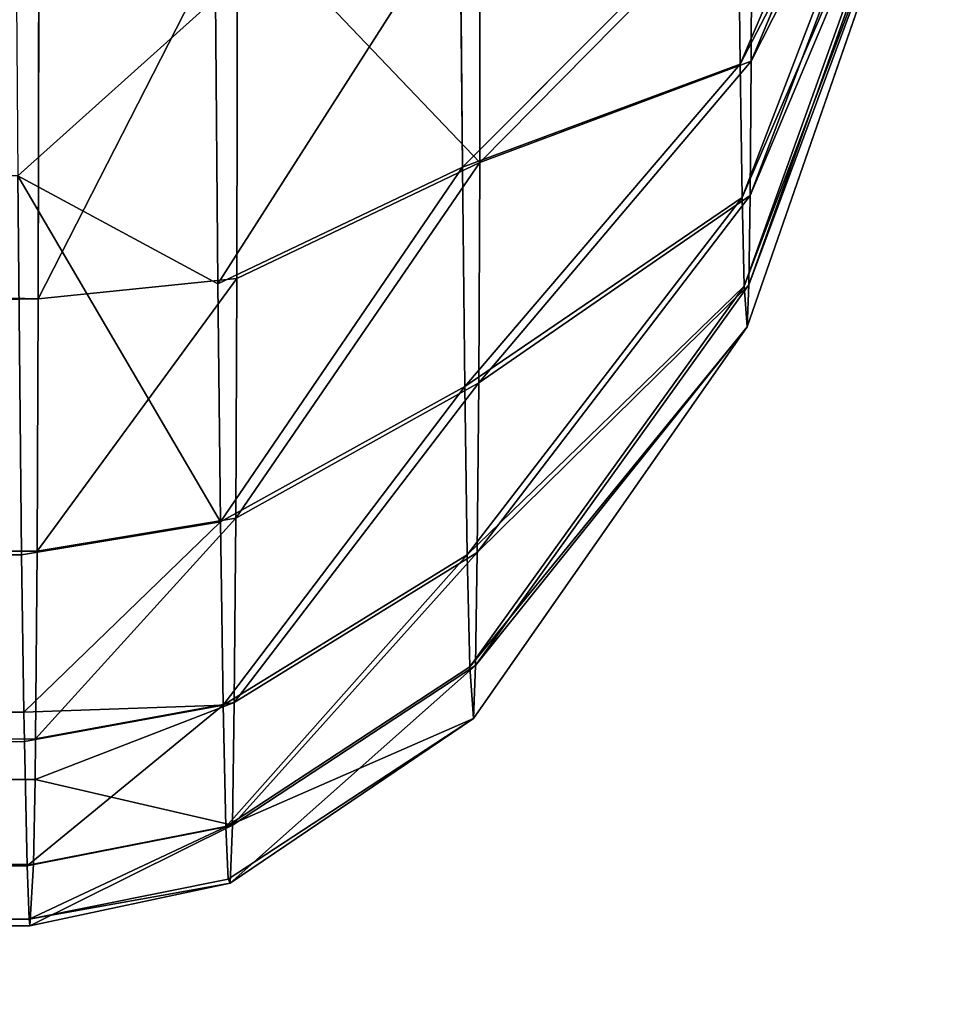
# Model space of a CAD drawing. Extents: x 0 to 230, y 0 to 588.
# Tile 253 of 383: x 137.99 to 139.82, y 206.11 to 208.05. Entities that reach past the tile are written whole.
import ezdxf

# ---------------------------------------------------------------- set-up
doc = ezdxf.new("R2010")
doc.units = 0
doc.header["$LTSCALE"] = 25.4
doc.layers.get('0').update_dxf_attribs({"color": 13, "linetype": 'CONTINUOUS'})

# ---------------------------------------------------------------- blocks, each defined once
blk = doc.blocks.new('VIPER-I-6512-6513_STL_3')
at = {"color": 250}
for p, q in [((12.1328, 217.6853, 634.9219), (11.735, 216.7561, 635.5642)), ((12.1328, 217.6853, 634.9219), (11.735, 216.7561, 635.5642)), ((11.7568, 216.7617, 632.214), (12.1461, 217.6887, 632.8644)), ((11.7568, 216.7617, 632.214), (12.1461, 217.6887, 632.8644)), ((12.1351, 217.524, 634.6379), (11.7389, 216.4935, 635.1018)), ((12.1351, 217.524, 634.6379), (11.7389, 216.4935, 635.1018)), ((12.1448, 217.5263, 633.1482), (11.7546, 216.4972, 632.676)), ((12.1448, 217.5263, 633.1482), (11.7546, 216.4972, 632.676)), ((-29.4707, 217.4523, 629.8398), (10.3523, 216.2935, 630.9487)), ((-29.4707, 217.4523, 629.8398), (10.3523, 216.2935, 630.9487)), ((12.1375, 217.4168, 634.3295), (11.7427, 216.3189, 634.5997)), ((12.1375, 217.4168, 634.3295), (11.7427, 216.3189, 634.5997)), ((12.1432, 217.4182, 633.4564), (11.7519, 216.3212, 633.1778)), ((12.1432, 217.4182, 633.4564), (11.7519, 216.3212, 633.1778)), ((11.7488, 216.2384, 633.7032), (12.1412, 217.3674, 633.779)), ((11.7488, 216.2384, 633.7032), (12.1412, 217.3674, 633.779)), ((-29.9753, 217.234, 629.9341), (10.3523, 216.2935, 630.9487)), ((-29.9753, 217.234, 629.9341), (10.3523, 216.2935, 630.9487)), ((11.2232, 217.2324, 630.7318), (11.222, 216.5625, 631.2548)), ((11.2232, 217.2324, 630.7318), (11.222, 216.5625, 631.2548)), ((10.3523, 216.2935, 630.9487), (-30.5226, 217.157, 629.968)), ((10.3523, 216.2935, 630.9487), (-30.5226, 217.157, 629.968)), ((11.7313, 217.0975, 635.9711), (11.1878, 216.5527, 636.5146)), ((11.7313, 217.0975, 635.9711), (11.1878, 216.5527, 636.5146)), ((11.222, 216.5625, 631.2548), (11.7583, 217.1052, 631.8073)), ((11.222, 216.5625, 631.2548), (11.7583, 217.1052, 631.8073)), ((11.735, 216.7561, 635.5642), (11.7313, 217.0975, 635.9711)), ((11.735, 216.7561, 635.5642), (11.7313, 217.0975, 635.9711)), ((11.7568, 216.7617, 632.214), (11.7583, 217.1052, 631.8073)), ((11.7568, 216.7617, 632.214), (11.7583, 217.1052, 631.8073)), ((10.7449, 217.0626, 630.4528), (10.3523, 216.2935, 630.9487)), ((10.7449, 217.0626, 630.4528), (10.3523, 216.2935, 630.9487)), ((10.7436, 216.334, 631.0214), (10.7449, 217.0626, 630.4528)), ((10.7436, 216.334, 631.0214), (10.7449, 217.0626, 630.4528)), ((11.1878, 216.5527, 636.5146), (11.1834, 217.0699, 636.9421)), ((11.1878, 216.5527, 636.5146), (11.1834, 217.0699, 636.9421)), ((10.3536, 217.0208, 630.3839), (10.3523, 216.2935, 630.9487)), ((10.3536, 217.0208, 630.3839), (10.3523, 216.2935, 630.9487)), ((10.7016, 216.8858, 637.2056), (10.3119, 216.5362, 637.0375)), ((10.7016, 216.8858, 637.2056), (10.3119, 216.5362, 637.0375)), ((10.7064, 216.3234, 636.7408), (10.7016, 216.8858, 637.2056)), ((10.7064, 216.3234, 636.7408), (10.7016, 216.8858, 637.2056)), ((11.22, 216.1284, 631.7685), (11.7568, 216.7617, 632.214)), ((11.22, 216.1284, 631.7685), (11.7568, 216.7617, 632.214)), ((11.7568, 216.7617, 632.214), (11.7546, 216.4972, 632.676)), ((11.7568, 216.7617, 632.214), (11.7546, 216.4972, 632.676)), ((11.735, 216.7561, 635.5642), (11.1926, 216.1214, 636.0005)), ((11.735, 216.7561, 635.5642), (11.1926, 216.1214, 636.0005)), ((11.7389, 216.4935, 635.1018), (11.735, 216.7561, 635.5642)), ((11.7389, 216.4935, 635.1018), (11.735, 216.7561, 635.5642)), ((10.7064, 216.3234, 636.7408), (11.1878, 216.5527, 636.5146)), ((10.7064, 216.3234, 636.7408), (11.1878, 216.5527, 636.5146)), ((10.7436, 216.334, 631.0214), (11.222, 216.5625, 631.2548)), ((10.7436, 216.334, 631.0214), (11.222, 216.5625, 631.2548)), ((11.1926, 216.1214, 636.0005), (11.1878, 216.5527, 636.5146)), ((11.1926, 216.1214, 636.0005), (11.1878, 216.5527, 636.5146)), ((11.222, 216.5625, 631.2548), (11.22, 216.1284, 631.7685)), ((11.222, 216.5625, 631.2548), (11.22, 216.1284, 631.7685)), ((10.3196, 215.7894, 636.2237), (10.3119, 216.5362, 637.0375)), ((10.7116, 215.8545, 636.1819), (10.3119, 216.5362, 637.0375)), ((10.3196, 215.7894, 636.2237), (10.3119, 216.5362, 637.0375)), ((10.7064, 216.3234, 636.7408), (10.3119, 216.5362, 637.0375)), ((10.7116, 215.8545, 636.1819), (10.3119, 216.5362, 637.0375)), ((10.7064, 216.3234, 636.7408), (10.3119, 216.5362, 637.0375)), ((11.7389, 216.4935, 635.1018), (11.1974, 215.7897, 635.4165)), ((11.7389, 216.4935, 635.1018), (11.1974, 215.7897, 635.4165)), ((11.7546, 216.4972, 632.676), (11.2173, 215.7944, 632.3521)), ((11.7546, 216.4972, 632.676), (11.2173, 215.7944, 632.3521)), ((11.7427, 216.3189, 634.5997), (11.7389, 216.4935, 635.1018)), ((11.7427, 216.3189, 634.5997), (11.7389, 216.4935, 635.1018)), ((11.7519, 216.3212, 633.1778), (11.7546, 216.4972, 632.676)), ((11.7519, 216.3212, 633.1778), (11.7546, 216.4972, 632.676)), ((10.7436, 216.334, 631.0214), (10.3501, 215.7971, 631.5329)), ((10.7436, 216.334, 631.0214), (10.3501, 215.7971, 631.5329)), ((10.7436, 216.334, 631.0214), (10.3523, 216.2935, 630.9487)), ((10.7436, 216.334, 631.0214), (10.3523, 216.2935, 630.9487)), ((10.7116, 215.8545, 636.1819), (10.7064, 216.3234, 636.7408)), ((10.7116, 215.8545, 636.1819), (10.7064, 216.3234, 636.7408)), ((10.7436, 216.334, 631.0214), (10.7415, 215.8621, 631.5801)), ((10.7436, 216.334, 631.0214), (10.7415, 215.8621, 631.5801)), ((11.7427, 216.3189, 634.5997), (11.2023, 215.5691, 634.7822)), ((11.7427, 216.3189, 634.5997), (11.2023, 215.5691, 634.7822)), ((11.7519, 216.3212, 633.1778), (11.2139, 215.572, 632.9861)), ((11.7519, 216.3212, 633.1778), (11.2139, 215.572, 632.9861)), ((11.7488, 216.2384, 633.7032), (11.7427, 216.3189, 634.5997)), ((11.7488, 216.2384, 633.7032), (11.7427, 216.3189, 634.5997)), ((11.7488, 216.2384, 633.7032), (11.7519, 216.3212, 633.1778)), ((11.7488, 216.2384, 633.7032), (11.7519, 216.3212, 633.1778)), ((-37.6465, 216.1387, 630.6367), (10.3523, 216.2935, 630.9487)), ((-37.6465, 216.1387, 630.6367), (10.3523, 216.2935, 630.9487)), ((10.3523, 216.2935, 630.9487), (10.3501, 215.7971, 631.5329)), ((10.3523, 216.2935, 630.9487), (10.3501, 215.7971, 631.5329)), ((11.2099, 215.4675, 633.6497), (11.7488, 216.2384, 633.7032)), ((11.2099, 215.4675, 633.6497), (11.7488, 216.2384, 633.7032)), ((10.7415, 215.8621, 631.5801), (11.22, 216.1284, 631.7685)), ((10.7415, 215.8621, 631.5801), (11.22, 216.1284, 631.7685)), ((11.22, 216.1284, 631.7685), (11.2173, 215.7944, 632.3521)), ((11.22, 216.1284, 631.7685), (11.2173, 215.7944, 632.3521)), ((10.7116, 215.8545, 636.1819), (11.1926, 216.1214, 636.0005)), ((10.7116, 215.8545, 636.1819), (11.1926, 216.1214, 636.0005)), ((11.1974, 215.7897, 635.4165), (11.1926, 216.1214, 636.0005)), ((11.1974, 215.7897, 635.4165), (11.1926, 216.1214, 636.0005)), ((10.7116, 215.8545, 636.1819), (10.3196, 215.7894, 636.2237)), ((10.7116, 215.8545, 636.1819), (10.3196, 215.7894, 636.2237)), ((10.7116, 215.8545, 636.1819), (10.324, 215.48, 635.6993)), ((10.7116, 215.8545, 636.1819), (10.324, 215.48, 635.6993)), ((10.3501, 215.7971, 631.5329), (10.7415, 215.8621, 631.5801)), ((10.3501, 215.7971, 631.5329), (10.7415, 215.8621, 631.5801)), ((10.7169, 215.4938, 635.5468), (10.7116, 215.8545, 636.1819)), ((10.7169, 215.4938, 635.5468), (10.7116, 215.8545, 636.1819)), ((10.7415, 215.8621, 631.5801), (10.7385, 215.4988, 632.2147)), ((10.7415, 215.8621, 631.5801), (10.7385, 215.4988, 632.2147)), ((-37.6487, 215.6423, 631.2209), (10.3501, 215.7971, 631.5329)), ((-37.6487, 215.6423, 631.2209), (10.3501, 215.7971, 631.5329)), ((10.3501, 215.7971, 631.5329), (10.3471, 215.427, 632.1799)), ((10.3501, 215.7971, 631.5329), (10.3471, 215.427, 632.1799)), ((11.2173, 215.7944, 632.3521), (10.7385, 215.4988, 632.2147)), ((11.2173, 215.7944, 632.3521), (10.7385, 215.4988, 632.2147)), ((11.2139, 215.572, 632.9861), (11.2173, 215.7944, 632.3521)), ((11.2139, 215.572, 632.9861), (11.2173, 215.7944, 632.3521)), ((-37.6791, 215.6346, 635.9117), (10.3196, 215.7894, 636.2237)), ((-37.6791, 215.6346, 635.9117), (10.3196, 215.7894, 636.2237)), ((10.324, 215.48, 635.6993), (10.3196, 215.7894, 636.2237)), ((10.324, 215.48, 635.6993), (10.3196, 215.7894, 636.2237)), ((10.7169, 215.4938, 635.5468), (11.1974, 215.7897, 635.4165)), ((10.7169, 215.4938, 635.5468), (11.1974, 215.7897, 635.4165)), ((11.2023, 215.5691, 634.7822), (11.1974, 215.7897, 635.4165)), ((11.2023, 215.5691, 634.7822), (11.1974, 215.7897, 635.4165)), ((10.7221, 215.2539, 634.857), (11.2023, 215.5691, 634.7822)), ((10.7221, 215.2539, 634.857), (11.2023, 215.5691, 634.7822)), ((11.2139, 215.572, 632.9861), (10.7348, 215.257, 632.904)), ((11.2139, 215.572, 632.9861), (10.7348, 215.257, 632.904)), ((11.2099, 215.4675, 633.6497), (11.2023, 215.5691, 634.7822)), ((11.2099, 215.4675, 633.6497), (11.2023, 215.5691, 634.7822)), ((11.2099, 215.4675, 633.6497), (11.2139, 215.572, 632.9861)), ((11.2099, 215.4675, 633.6497), (11.2139, 215.572, 632.9861)), ((10.7169, 215.4938, 635.5468), (10.324, 215.48, 635.6993)), ((10.7169, 215.4938, 635.5468), (10.324, 215.48, 635.6993)), ((10.7169, 215.4938, 635.5468), (10.325, 215.4218, 635.5763)), ((10.7169, 215.4938, 635.5468), (10.325, 215.4218, 635.5763)), ((10.3461, 215.3472, 632.3668), (10.7385, 215.4988, 632.2147)), ((10.3461, 215.3472, 632.3668), (10.7385, 215.4988, 632.2147)), ((10.7385, 215.4988, 632.2147), (10.3471, 215.427, 632.1799)), ((10.7385, 215.4988, 632.2147), (10.3471, 215.427, 632.1799)), ((10.7221, 215.2539, 634.857), (10.7169, 215.4938, 635.5468)), ((10.7221, 215.2539, 634.857), (10.7169, 215.4938, 635.5468)), ((10.7348, 215.257, 632.904), (10.7385, 215.4988, 632.2147)), ((10.7348, 215.257, 632.904), (10.7385, 215.4988, 632.2147)), ((-37.6747, 215.3252, 635.3873), (10.324, 215.48, 635.6993)), ((-37.6747, 215.3252, 635.3873), (10.324, 215.48, 635.6993)), ((10.325, 215.4218, 635.5763), (10.324, 215.48, 635.6993)), ((10.325, 215.4218, 635.5763), (10.324, 215.48, 635.6993)), ((10.7221, 215.2539, 634.857), (11.2099, 215.4675, 633.6497)), ((10.7221, 215.2539, 634.857), (11.2099, 215.4675, 633.6497)), ((10.7264, 215.1513, 634.2455), (11.2099, 215.4675, 633.6497)), ((10.7264, 215.1513, 634.2455), (11.2099, 215.4675, 633.6497)), ((10.7305, 215.1434, 633.6256), (11.2099, 215.4675, 633.6497)), ((10.7305, 215.1434, 633.6256), (11.2099, 215.4675, 633.6497)), ((-37.6517, 215.2722, 631.8679), (10.3471, 215.427, 632.1799)), ((-37.6517, 215.2722, 631.8679), (10.3471, 215.427, 632.1799)), ((10.3471, 215.427, 632.1799), (10.3461, 215.3472, 632.3668)), ((10.3471, 215.427, 632.1799), (10.3461, 215.3472, 632.3668)), ((-37.6737, 215.267, 635.2643), (10.325, 215.4218, 635.5763)), ((-37.6737, 215.267, 635.2643), (10.325, 215.4218, 635.5763)), ((10.3304, 215.1773, 634.8732), (10.325, 215.4218, 635.5763)), ((10.3304, 215.1773, 634.8732), (10.325, 215.4218, 635.5763)), ((-37.6526, 215.1924, 632.0547), (10.3461, 215.3472, 632.3668)), ((-37.6526, 215.1924, 632.0547), (10.3461, 215.3472, 632.3668)), ((10.3461, 215.3472, 632.3668), (10.3433, 215.1803, 632.8824)), ((10.3461, 215.3472, 632.3668), (10.3433, 215.1803, 632.8824)), ((10.3461, 215.3472, 632.3668), (10.7348, 215.257, 632.904)), ((10.3461, 215.3472, 632.3668), (10.7348, 215.257, 632.904)), ((10.7221, 215.2539, 634.857), (10.3304, 215.1773, 634.8732)), ((10.7221, 215.2539, 634.857), (10.3304, 215.1773, 634.8732)), ((10.3361, 215.0594, 634.0471), (10.7348, 215.257, 632.904)), ((10.3361, 215.0594, 634.0471), (10.7348, 215.257, 632.904)), ((10.7348, 215.257, 632.904), (10.3433, 215.1803, 632.8824)), ((10.7348, 215.257, 632.904), (10.3433, 215.1803, 632.8824)), ((10.7264, 215.1513, 634.2455), (10.7221, 215.2539, 634.857)), ((10.7264, 215.1513, 634.2455), (10.7221, 215.2539, 634.857)), ((10.7305, 215.1434, 633.6256), (10.7348, 215.257, 632.904)), ((10.7305, 215.1434, 633.6256), (10.7348, 215.257, 632.904)), ((-37.6684, 215.0225, 634.5612), (10.3304, 215.1773, 634.8732)), ((-37.6684, 215.0225, 634.5612), (10.3304, 215.1773, 634.8732)), ((-37.6554, 215.0255, 632.5704), (10.3433, 215.1803, 632.8824)), ((-37.6554, 215.0255, 632.5704), (10.3433, 215.1803, 632.8824)), ((10.3347, 215.0725, 634.25), (10.3304, 215.1773, 634.8732)), ((10.3347, 215.0725, 634.25), (10.3304, 215.1773, 634.8732)), ((10.3433, 215.1803, 632.8824), (10.3361, 215.0594, 634.0471)), ((10.3433, 215.1803, 632.8824), (10.3361, 215.0594, 634.0471)), ((10.3347, 215.0725, 634.25), (10.7264, 215.1513, 634.2455)), ((10.3347, 215.0725, 634.25), (10.7264, 215.1513, 634.2455)), ((10.3347, 215.0725, 634.25), (10.7305, 215.1434, 633.6256)), ((10.3347, 215.0725, 634.25), (10.7305, 215.1434, 633.6256)), ((10.3361, 215.0594, 634.0471), (10.7305, 215.1434, 633.6256)), ((10.3361, 215.0594, 634.0471), (10.7305, 215.1434, 633.6256)), ((10.7264, 215.1513, 634.2455), (10.7305, 215.1434, 633.6256)), ((10.7264, 215.1513, 634.2455), (10.7305, 215.1434, 633.6256)), ((-37.664, 214.9177, 633.9379), (10.3347, 215.0725, 634.25)), ((-37.664, 214.9177, 633.9379), (10.3347, 215.0725, 634.25)), ((-37.6626, 214.9046, 633.7351), (10.3361, 215.0594, 634.0471)), ((-37.6626, 214.9046, 633.7351), (10.3361, 215.0594, 634.0471)), ((10.3361, 215.0594, 634.0471), (10.3347, 215.0725, 634.25)), ((10.3361, 215.0594, 634.0471), (10.3347, 215.0725, 634.25))]:
    blk.add_line(p, q, dxfattribs=at)
at = {"color": 7}
mesh = blk.add_polyface(dxfattribs=at)
corners = [(12.1328, 217.6853, 634.9219), (11.7313, 217.0975, 635.9711), (11.735, 216.7561, 635.5642), (12.1305, 217.895, 635.1718)]
mesh.append_faces([[corners[k] for k in face] for face in [(0, 1, 2), (1, 0, 3)]], dxfattribs={"vtx0": -1, "color": 7})
mesh = blk.add_polyface(dxfattribs=at)
corners = [(11.7583, 217.1052, 631.8073), (12.1461, 217.6887, 632.8644), (11.7568, 216.7617, 632.214), (12.1471, 217.8997, 632.6147)]
mesh.append_faces([[corners[k] for k in face] for face in [(0, 1, 2), (1, 0, 3)]], dxfattribs={"vtx0": -1, "color": 7})
mesh = blk.add_polyface(dxfattribs=at)
corners = [(12.1351, 217.524, 634.6379), (11.735, 216.7561, 635.5642), (11.7389, 216.4935, 635.1018), (12.1328, 217.6853, 634.9219)]
mesh.append_faces([[corners[k] for k in face] for face in [(0, 1, 2), (1, 0, 3)]], dxfattribs={"vtx0": -1, "color": 7})
mesh = blk.add_polyface(dxfattribs=at)
corners = [(11.7568, 216.7617, 632.214), (12.1448, 217.5263, 633.1482), (11.7546, 216.4972, 632.676), (12.1461, 217.6887, 632.8644)]
mesh.append_faces([[corners[k] for k in face] for face in [(0, 1, 2), (1, 0, 3)]], dxfattribs={"vtx0": -1, "color": 7})
mesh = blk.add_polyface(dxfattribs=at)
corners = [(11.2232, 217.2324, 630.7318), (11.7583, 217.1052, 631.8073), (11.222, 216.5625, 631.2548), (11.7593, 217.6356, 631.3933)]
mesh.append_faces([[corners[k] for k in face] for face in [(0, 1, 2), (1, 0, 3)]], dxfattribs={"vtx0": -1, "color": 7})
mesh = blk.add_polyface(dxfattribs=at)
corners = [(12.1375, 217.4168, 634.3295), (11.7389, 216.4935, 635.1018), (11.7427, 216.3189, 634.5997), (12.1351, 217.524, 634.6379)]
mesh.append_faces([[corners[k] for k in face] for face in [(0, 1, 2), (1, 0, 3)]], dxfattribs={"vtx0": -1, "color": 7})
mesh = blk.add_polyface(dxfattribs=at)
corners = [(11.7546, 216.4972, 632.676), (12.1432, 217.4182, 633.4564), (11.7519, 216.3212, 633.1778), (12.1448, 217.5263, 633.1482)]
mesh.append_faces([[corners[k] for k in face] for face in [(0, 1, 2), (1, 0, 3)]], dxfattribs={"vtx0": -1, "color": 7})
mesh = blk.add_polyface(dxfattribs=at)
corners = [(11.7313, 217.0975, 635.9711), (11.1834, 217.0699, 636.9421), (11.1878, 216.5527, 636.5146), (11.7278, 217.5069, 636.3095)]
mesh.append_faces([[corners[k] for k in face] for face in [(0, 1, 2), (1, 0, 3)]], dxfattribs={"vtx0": -1, "color": 7})
mesh = blk.add_polyface(dxfattribs=at)
corners = [(10.7016, 216.8858, 637.2056), (10.305, 217.4885, 637.6292), (10.3119, 216.5362, 637.0375)]
mesh.append_faces([[corners[k] for k in face] for face in [(0, 1, 2)]], dxfattribs={"color": 7})
mesh = blk.add_polyface(dxfattribs=at)
corners = [(10.3523, 216.2935, 630.9487), (-29.9753, 217.234, 629.9341), (-29.4707, 217.4523, 629.8398)]
mesh.append_faces([[corners[k] for k in face] for face in [(0, 1, 2)]], dxfattribs={"color": 7})
mesh = blk.add_polyface(dxfattribs=at)
corners = [(10.3536, 217.0208, 630.3839), (10.3523, 216.2935, 630.9487), (-29.4707, 217.4523, 629.8398)]
mesh.append_faces([[corners[k] for k in face] for face in [(0, 1, 2)]], dxfattribs={"color": 7})
mesh = blk.add_polyface(dxfattribs=at)
corners = [(12.1412, 217.3674, 633.779), (11.7427, 216.3189, 634.5997), (11.7488, 216.2384, 633.7032), (12.1375, 217.4168, 634.3295)]
mesh.append_faces([[corners[k] for k in face] for face in [(0, 1, 2), (1, 0, 3)]], dxfattribs={"vtx0": -1, "color": 7})
mesh = blk.add_polyface(dxfattribs=at)
corners = [(11.7519, 216.3212, 633.1778), (12.1412, 217.3674, 633.779), (11.7488, 216.2384, 633.7032), (12.1432, 217.4182, 633.4564)]
mesh.append_faces([[corners[k] for k in face] for face in [(0, 1, 2), (1, 0, 3)]], dxfattribs={"vtx0": -1, "color": 7})
mesh = blk.add_polyface(dxfattribs=at)
corners = [(10.3523, 216.2935, 630.9487), (-30.5226, 217.157, 629.968), (-29.9753, 217.234, 629.9341)]
mesh.append_faces([[corners[k] for k in face] for face in [(0, 1, 2)]], dxfattribs={"color": 7})
mesh = blk.add_polyface(dxfattribs=at)
corners = [(10.7449, 217.0626, 630.4528), (11.222, 216.5625, 631.2548), (10.7436, 216.334, 631.0214), (11.2232, 217.2324, 630.7318)]
mesh.append_faces([[corners[k] for k in face] for face in [(0, 1, 2), (1, 0, 3)]], dxfattribs={"vtx0": -1, "color": 7})
mesh = blk.add_polyface(dxfattribs=at)
corners = [(10.3523, 216.2935, 630.9487), (-37.6465, 216.1387, 630.6367), (-30.5226, 217.157, 629.968)]
mesh.append_faces([[corners[k] for k in face] for face in [(0, 1, 2)]], dxfattribs={"color": 7})
mesh = blk.add_polyface(dxfattribs=at)
corners = [(11.735, 216.7561, 635.5642), (11.1878, 216.5527, 636.5146), (11.1926, 216.1214, 636.0005), (11.7313, 217.0975, 635.9711)]
mesh.append_faces([[corners[k] for k in face] for face in [(0, 1, 2), (1, 0, 3)]], dxfattribs={"vtx0": -1, "color": 7})
mesh = blk.add_polyface(dxfattribs=at)
corners = [(11.222, 216.5625, 631.2548), (11.7568, 216.7617, 632.214), (11.22, 216.1284, 631.7685), (11.7583, 217.1052, 631.8073)]
mesh.append_faces([[corners[k] for k in face] for face in [(0, 1, 2), (1, 0, 3)]], dxfattribs={"vtx0": -1, "color": 7})
mesh = blk.add_polyface(dxfattribs=at)
corners = [(10.7449, 217.0626, 630.4528), (10.3523, 216.2935, 630.9487), (10.3536, 217.0208, 630.3839)]
mesh.append_faces([[corners[k] for k in face] for face in [(0, 1, 2)]], dxfattribs={"color": 7})
mesh = blk.add_polyface(dxfattribs=at)
corners = [(10.7449, 217.0626, 630.4528), (10.7436, 216.334, 631.0214), (10.3523, 216.2935, 630.9487)]
mesh.append_faces([[corners[k] for k in face] for face in [(0, 1, 2)]], dxfattribs={"color": 7})
mesh = blk.add_polyface(dxfattribs=at)
corners = [(10.7064, 216.3234, 636.7408), (11.1834, 217.0699, 636.9421), (10.7016, 216.8858, 637.2056), (11.1878, 216.5527, 636.5146)]
mesh.append_faces([[corners[k] for k in face] for face in [(0, 1, 2), (1, 0, 3)]], dxfattribs={"vtx0": -1, "color": 7})
mesh = blk.add_polyface(dxfattribs=at)
corners = [(10.7064, 216.3234, 636.7408), (10.7016, 216.8858, 637.2056), (10.3119, 216.5362, 637.0375)]
mesh.append_faces([[corners[k] for k in face] for face in [(0, 1, 2)]], dxfattribs={"color": 7})
mesh = blk.add_polyface(dxfattribs=at)
corners = [(11.22, 216.1284, 631.7685), (11.7546, 216.4972, 632.676), (11.2173, 215.7944, 632.3521), (11.7568, 216.7617, 632.214)]
mesh.append_faces([[corners[k] for k in face] for face in [(0, 1, 2), (1, 0, 3)]], dxfattribs={"vtx0": -1, "color": 7})
mesh = blk.add_polyface(dxfattribs=at)
corners = [(11.7389, 216.4935, 635.1018), (11.1926, 216.1214, 636.0005), (11.1974, 215.7897, 635.4165), (11.735, 216.7561, 635.5642)]
mesh.append_faces([[corners[k] for k in face] for face in [(0, 1, 2), (1, 0, 3)]], dxfattribs={"vtx0": -1, "color": 7})
mesh = blk.add_polyface(dxfattribs=at)
corners = [(11.1878, 216.5527, 636.5146), (10.7116, 215.8545, 636.1819), (11.1926, 216.1214, 636.0005), (10.7064, 216.3234, 636.7408)]
mesh.append_faces([[corners[k] for k in face] for face in [(0, 1, 2), (1, 0, 3)]], dxfattribs={"vtx0": -1, "color": 7})
mesh = blk.add_polyface(dxfattribs=at)
corners = [(11.222, 216.5625, 631.2548), (10.7415, 215.8621, 631.5801), (10.7436, 216.334, 631.0214), (11.22, 216.1284, 631.7685)]
mesh.append_faces([[corners[k] for k in face] for face in [(0, 1, 2), (1, 0, 3)]], dxfattribs={"vtx0": -1, "color": 7})
mesh = blk.add_polyface(dxfattribs=at)
corners = [(10.3196, 215.7894, 636.2237), (-37.6868, 216.3814, 636.7255), (-37.6791, 215.6346, 635.9117), (10.3119, 216.5362, 637.0375)]
mesh.append_faces([[corners[k] for k in face] for face in [(0, 1, 2), (1, 0, 3)]], dxfattribs={"vtx0": -1, "color": 7})
mesh = blk.add_polyface(dxfattribs=at)
corners = [(10.3119, 216.5362, 637.0375), (10.3196, 215.7894, 636.2237), (10.7116, 215.8545, 636.1819)]
mesh.append_faces([[corners[k] for k in face] for face in [(0, 1, 2)]], dxfattribs={"color": 7})
mesh = blk.add_polyface(dxfattribs=at)
corners = [(10.3119, 216.5362, 637.0375), (10.7116, 215.8545, 636.1819), (10.7064, 216.3234, 636.7408)]
mesh.append_faces([[corners[k] for k in face] for face in [(0, 1, 2)]], dxfattribs={"color": 7})
mesh = blk.add_polyface(dxfattribs=at)
corners = [(11.7427, 216.3189, 634.5997), (11.1974, 215.7897, 635.4165), (11.2023, 215.5691, 634.7822), (11.7389, 216.4935, 635.1018)]
mesh.append_faces([[corners[k] for k in face] for face in [(0, 1, 2), (1, 0, 3)]], dxfattribs={"vtx0": -1, "color": 7})
mesh = blk.add_polyface(dxfattribs=at)
corners = [(11.2173, 215.7944, 632.3521), (11.7519, 216.3212, 633.1778), (11.2139, 215.572, 632.9861), (11.7546, 216.4972, 632.676)]
mesh.append_faces([[corners[k] for k in face] for face in [(0, 1, 2), (1, 0, 3)]], dxfattribs={"vtx0": -1, "color": 7})
mesh = blk.add_polyface(dxfattribs=at)
corners = [(10.3501, 215.7971, 631.5329), (10.3523, 216.2935, 630.9487), (10.7436, 216.334, 631.0214)]
mesh.append_faces([[corners[k] for k in face] for face in [(0, 1, 2)]], dxfattribs={"color": 7})
mesh = blk.add_polyface(dxfattribs=at)
corners = [(10.7415, 215.8621, 631.5801), (10.3501, 215.7971, 631.5329), (10.7436, 216.334, 631.0214)]
mesh.append_faces([[corners[k] for k in face] for face in [(0, 1, 2)]], dxfattribs={"color": 7})
mesh = blk.add_polyface(dxfattribs=at)
corners = [(11.7488, 216.2384, 633.7032), (11.2023, 215.5691, 634.7822), (11.2099, 215.4675, 633.6497), (11.7427, 216.3189, 634.5997)]
mesh.append_faces([[corners[k] for k in face] for face in [(0, 1, 2), (1, 0, 3)]], dxfattribs={"vtx0": -1, "color": 7})
mesh = blk.add_polyface(dxfattribs=at)
corners = [(11.2139, 215.572, 632.9861), (11.7488, 216.2384, 633.7032), (11.2099, 215.4675, 633.6497), (11.7519, 216.3212, 633.1778)]
mesh.append_faces([[corners[k] for k in face] for face in [(0, 1, 2), (1, 0, 3)]], dxfattribs={"vtx0": -1, "color": 7})
mesh = blk.add_polyface(dxfattribs=at)
corners = [(10.3523, 216.2935, 630.9487), (-37.6487, 215.6423, 631.2209), (-37.6465, 216.1387, 630.6367), (10.3501, 215.7971, 631.5329)]
mesh.append_faces([[corners[k] for k in face] for face in [(0, 1, 2), (1, 0, 3)]], dxfattribs={"vtx0": -1, "color": 7})
mesh = blk.add_polyface(dxfattribs=at)
corners = [(11.22, 216.1284, 631.7685), (10.7385, 215.4988, 632.2147), (10.7415, 215.8621, 631.5801), (11.2173, 215.7944, 632.3521)]
mesh.append_faces([[corners[k] for k in face] for face in [(0, 1, 2), (1, 0, 3)]], dxfattribs={"vtx0": -1, "color": 7})
mesh = blk.add_polyface(dxfattribs=at)
corners = [(11.1926, 216.1214, 636.0005), (10.7169, 215.4938, 635.5468), (11.1974, 215.7897, 635.4165), (10.7116, 215.8545, 636.1819)]
mesh.append_faces([[corners[k] for k in face] for face in [(0, 1, 2), (1, 0, 3)]], dxfattribs={"vtx0": -1, "color": 7})
mesh = blk.add_polyface(dxfattribs=at)
corners = [(10.3196, 215.7894, 636.2237), (10.324, 215.48, 635.6993), (10.7116, 215.8545, 636.1819)]
mesh.append_faces([[corners[k] for k in face] for face in [(0, 1, 2)]], dxfattribs={"color": 7})
mesh = blk.add_polyface(dxfattribs=at)
corners = [(10.7116, 215.8545, 636.1819), (10.324, 215.48, 635.6993), (10.7169, 215.4938, 635.5468)]
mesh.append_faces([[corners[k] for k in face] for face in [(0, 1, 2)]], dxfattribs={"color": 7})
mesh = blk.add_polyface(dxfattribs=at)
corners = [(10.7415, 215.8621, 631.5801), (10.3471, 215.427, 632.1799), (10.3501, 215.7971, 631.5329), (10.7385, 215.4988, 632.2147)]
mesh.append_faces([[corners[k] for k in face] for face in [(0, 1, 2), (1, 0, 3)]], dxfattribs={"vtx0": -1, "color": 7})
mesh = blk.add_polyface(dxfattribs=at)
corners = [(10.3501, 215.7971, 631.5329), (-37.6517, 215.2722, 631.8679), (-37.6487, 215.6423, 631.2209), (10.3471, 215.427, 632.1799)]
mesh.append_faces([[corners[k] for k in face] for face in [(0, 1, 2), (1, 0, 3)]], dxfattribs={"vtx0": -1, "color": 7})
mesh = blk.add_polyface(dxfattribs=at)
corners = [(11.2173, 215.7944, 632.3521), (10.7348, 215.257, 632.904), (10.7385, 215.4988, 632.2147), (11.2139, 215.572, 632.9861)]
mesh.append_faces([[corners[k] for k in face] for face in [(0, 1, 2), (1, 0, 3)]], dxfattribs={"vtx0": -1, "color": 7})
mesh = blk.add_polyface(dxfattribs=at)
corners = [(10.324, 215.48, 635.6993), (-37.6791, 215.6346, 635.9117), (-37.6747, 215.3252, 635.3873), (10.3196, 215.7894, 636.2237)]
mesh.append_faces([[corners[k] for k in face] for face in [(0, 1, 2), (1, 0, 3)]], dxfattribs={"vtx0": -1, "color": 7})
mesh = blk.add_polyface(dxfattribs=at)
corners = [(11.1974, 215.7897, 635.4165), (10.7221, 215.2539, 634.857), (11.2023, 215.5691, 634.7822), (10.7169, 215.4938, 635.5468)]
mesh.append_faces([[corners[k] for k in face] for face in [(0, 1, 2), (1, 0, 3)]], dxfattribs={"vtx0": -1, "color": 7})
mesh = blk.add_polyface(dxfattribs=at)
corners = [(10.7221, 215.2539, 634.857), (11.2099, 215.4675, 633.6497), (11.2023, 215.5691, 634.7822)]
mesh.append_faces([[corners[k] for k in face] for face in [(0, 1, 2)]], dxfattribs={"color": 7})
mesh = blk.add_polyface(dxfattribs=at)
corners = [(11.2139, 215.572, 632.9861), (10.7305, 215.1434, 633.6256), (10.7348, 215.257, 632.904), (11.2099, 215.4675, 633.6497)]
mesh.append_faces([[corners[k] for k in face] for face in [(0, 1, 2), (1, 0, 3)]], dxfattribs={"vtx0": -1, "color": 7})
mesh = blk.add_polyface(dxfattribs=at)
corners = [(10.324, 215.48, 635.6993), (10.325, 215.4218, 635.5763), (10.7169, 215.4938, 635.5468)]
mesh.append_faces([[corners[k] for k in face] for face in [(0, 1, 2)]], dxfattribs={"color": 7})
mesh = blk.add_polyface(dxfattribs=at)
corners = [(10.7169, 215.4938, 635.5468), (10.3304, 215.1773, 634.8732), (10.7221, 215.2539, 634.857), (10.325, 215.4218, 635.5763)]
mesh.append_faces([[corners[k] for k in face] for face in [(0, 1, 2), (1, 0, 3)]], dxfattribs={"vtx0": -1, "color": 7})
mesh = blk.add_polyface(dxfattribs=at)
corners = [(10.7348, 215.257, 632.904), (10.3461, 215.3472, 632.3668), (10.7385, 215.4988, 632.2147)]
mesh.append_faces([[corners[k] for k in face] for face in [(0, 1, 2)]], dxfattribs={"color": 7})
mesh = blk.add_polyface(dxfattribs=at)
corners = [(10.3461, 215.3472, 632.3668), (10.3471, 215.427, 632.1799), (10.7385, 215.4988, 632.2147)]
mesh.append_faces([[corners[k] for k in face] for face in [(0, 1, 2)]], dxfattribs={"color": 7})
mesh = blk.add_polyface(dxfattribs=at)
corners = [(10.325, 215.4218, 635.5763), (-37.6747, 215.3252, 635.3873), (-37.6737, 215.267, 635.2643), (10.324, 215.48, 635.6993)]
mesh.append_faces([[corners[k] for k in face] for face in [(0, 1, 2), (1, 0, 3)]], dxfattribs={"vtx0": -1, "color": 7})
mesh = blk.add_polyface(dxfattribs=at)
corners = [(10.7221, 215.2539, 634.857), (10.7264, 215.1513, 634.2455), (11.2099, 215.4675, 633.6497)]
mesh.append_faces([[corners[k] for k in face] for face in [(0, 1, 2)]], dxfattribs={"color": 7})
mesh = blk.add_polyface(dxfattribs=at)
corners = [(10.7264, 215.1513, 634.2455), (10.7305, 215.1434, 633.6256), (11.2099, 215.4675, 633.6497)]
mesh.append_faces([[corners[k] for k in face] for face in [(0, 1, 2)]], dxfattribs={"color": 7})
mesh = blk.add_polyface(dxfattribs=at)
corners = [(10.3471, 215.427, 632.1799), (-37.6526, 215.1924, 632.0547), (-37.6517, 215.2722, 631.8679), (10.3461, 215.3472, 632.3668)]
mesh.append_faces([[corners[k] for k in face] for face in [(0, 1, 2), (1, 0, 3)]], dxfattribs={"vtx0": -1, "color": 7})
mesh = blk.add_polyface(dxfattribs=at)
corners = [(10.3304, 215.1773, 634.8732), (-37.6737, 215.267, 635.2643), (-37.6684, 215.0225, 634.5612), (10.325, 215.4218, 635.5763)]
mesh.append_faces([[corners[k] for k in face] for face in [(0, 1, 2), (1, 0, 3)]], dxfattribs={"vtx0": -1, "color": 7})
mesh = blk.add_polyface(dxfattribs=at)
corners = [(10.3461, 215.3472, 632.3668), (-37.6554, 215.0255, 632.5704), (-37.6526, 215.1924, 632.0547), (10.3433, 215.1803, 632.8824)]
mesh.append_faces([[corners[k] for k in face] for face in [(0, 1, 2), (1, 0, 3)]], dxfattribs={"vtx0": -1, "color": 7})
mesh = blk.add_polyface(dxfattribs=at)
corners = [(10.7348, 215.257, 632.904), (10.3433, 215.1803, 632.8824), (10.3461, 215.3472, 632.3668)]
mesh.append_faces([[corners[k] for k in face] for face in [(0, 1, 2)]], dxfattribs={"color": 7})
mesh = blk.add_polyface(dxfattribs=at)
corners = [(10.7221, 215.2539, 634.857), (10.3347, 215.0725, 634.25), (10.7264, 215.1513, 634.2455), (10.3304, 215.1773, 634.8732)]
mesh.append_faces([[corners[k] for k in face] for face in [(0, 1, 2), (1, 0, 3)]], dxfattribs={"vtx0": -1, "color": 7})
mesh = blk.add_polyface(dxfattribs=at)
corners = [(10.3361, 215.0594, 634.0471), (10.7348, 215.257, 632.904), (10.7305, 215.1434, 633.6256)]
mesh.append_faces([[corners[k] for k in face] for face in [(0, 1, 2)]], dxfattribs={"color": 7})
mesh = blk.add_polyface(dxfattribs=at)
corners = [(10.3361, 215.0594, 634.0471), (10.3433, 215.1803, 632.8824), (10.7348, 215.257, 632.904)]
mesh.append_faces([[corners[k] for k in face] for face in [(0, 1, 2)]], dxfattribs={"color": 7})
mesh = blk.add_polyface(dxfattribs=at)
corners = [(10.3347, 215.0725, 634.25), (-37.6684, 215.0225, 634.5612), (-37.664, 214.9177, 633.9379), (10.3304, 215.1773, 634.8732)]
mesh.append_faces([[corners[k] for k in face] for face in [(0, 1, 2), (1, 0, 3)]], dxfattribs={"vtx0": -1, "color": 7})
mesh = blk.add_polyface(dxfattribs=at)
corners = [(10.3433, 215.1803, 632.8824), (-37.6626, 214.9046, 633.7351), (-37.6554, 215.0255, 632.5704), (10.3361, 215.0594, 634.0471)]
mesh.append_faces([[corners[k] for k in face] for face in [(0, 1, 2), (1, 0, 3)]], dxfattribs={"vtx0": -1, "color": 7})
mesh = blk.add_polyface(dxfattribs=at)
corners = [(10.3347, 215.0725, 634.25), (10.7305, 215.1434, 633.6256), (10.7264, 215.1513, 634.2455)]
mesh.append_faces([[corners[k] for k in face] for face in [(0, 1, 2)]], dxfattribs={"color": 7})
mesh = blk.add_polyface(dxfattribs=at)
corners = [(10.3347, 215.0725, 634.25), (10.3361, 215.0594, 634.0471), (10.7305, 215.1434, 633.6256)]
mesh.append_faces([[corners[k] for k in face] for face in [(0, 1, 2)]], dxfattribs={"color": 7})
mesh = blk.add_polyface(dxfattribs=at)
corners = [(10.3361, 215.0594, 634.0471), (-37.664, 214.9177, 633.9379), (-37.6626, 214.9046, 633.7351), (10.3347, 215.0725, 634.25)]
mesh.append_faces([[corners[k] for k in face] for face in [(0, 1, 2), (1, 0, 3)]], dxfattribs={"vtx0": -1, "color": 7})
blk = doc.blocks.new('GRUPUJ_1')
at = {"color": 0}
blk.add_blockref('VIPER-I-6512-6513_STL_3', (127.6715, -8.7968, -2.1073), dxfattribs=at)

msp = doc.modelspace()

# ---------------------------------------------------------------- block references
at = {"color": 0}
msp.add_blockref('GRUPUJ_1', (0, 0), dxfattribs=at)

doc.saveas('drawing.dxf')
